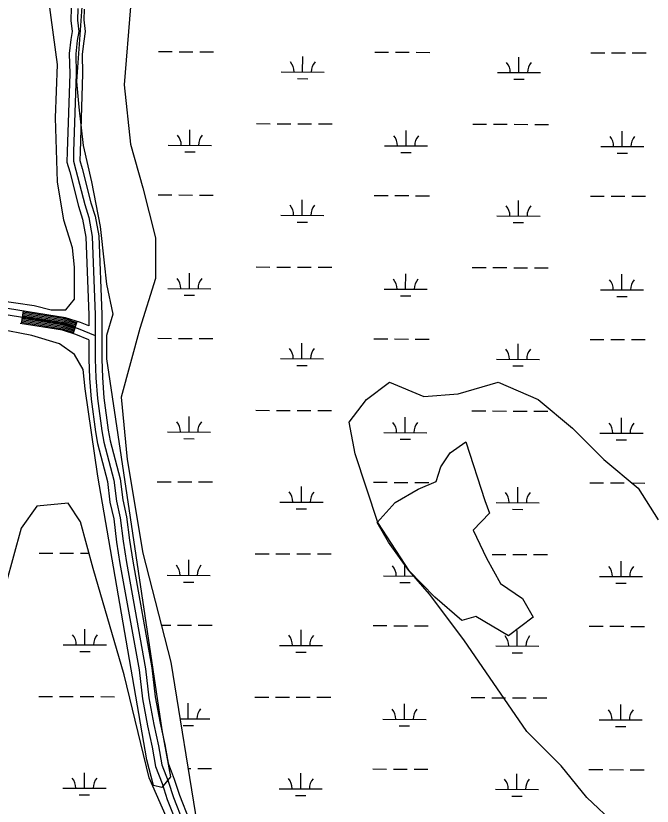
# Model space of a CAD drawing. Extents: x 3161615 to 3199515, y 867541 to 892976.
# Drawn here: x 3189678 to 3191155, y 874846 to 876681 of the extents above; entities that cross this region are included whole.
import ezdxf

# ---------------------------------------------------------------- set-up
doc = ezdxf.new("R2010")
doc.units = 0
for name, color, linetype in [('V-ROAD-CNTR', 7, 'Continuous'), ('V-SITE-VEGE', 7, 'Continuous'), ('V-TOPO-SHOR', 7, 'Continuous'), ('V-WETL-SWMP', 7, 'Continuous')]:
    doc.layers.add(name, color=color, linetype=linetype)

msp = doc.modelspace()

# ---------------------------------------------------------------- linework, layer by layer
at = {"layer": 'V-ROAD-CNTR'}
for p, q in [((3189691.3, 875966.1), (3189696.1, 875995.7)), ((3189811.4, 875942.7), (3189820.8, 875971.2))]:
    msp.add_line(p, q, dxfattribs=at)
for points in [[(3189822.4, 877011.3), (3189819.1, 876954.1), (3189810.9, 876913.7), (3189805.7, 876866.5), (3189805.1, 876836.1), (3189807.9, 876800.2), (3189808.9, 876762), (3189810.9, 876739.9), (3189809.8, 876715.5), (3189806.9, 876699.1), (3189806.3, 876669.6), (3189809, 876644.5), (3189806.1, 876625.5), (3189802.4, 876593.3), (3189803.4, 876546.1), (3189797.3, 876365.8), (3189796.9, 876341.1), (3189803.3, 876318.1), (3189823.7, 876238.5), (3189833, 876208.5), (3189840.8, 876166.6), (3189847.7, 875986.5), (3189847.7, 875961)], [(3189821.9, 876697.6), (3189821.4, 876670.3), (3189824.2, 876644.2), (3189821, 876623.5), (3189817.4, 876592.6), (3189818.4, 876546), (3189812.3, 876365.4), (3189811.9, 876343), (3189817.8, 876322), (3189838.2, 876242.5), (3189847.5, 876212.1), (3189855.8, 876168.3), (3189862.7, 875986.8), (3189862.8, 875883.8), (3189864.2, 875840.5), (3189867.7, 875792.3), (3189878.1, 875717.1), (3189882.3, 875691.1), (3189906, 875602.9), (3189911.6, 875554.5), (3189920.7, 875515.6), (3189927.2, 875461.4), (3189934.8, 875412.2), (3189979.4, 875165.3), (3189987.2, 875097.6), (3189998.3, 875035.9), (3190009.4, 874986.6), (3190017.2, 874942.4), (3190031.8, 874904.3), (3190044, 874866.6), (3190066.9, 874809.1)], [(3189836.9, 876696.2), (3189836.4, 876670.9), (3189839.3, 876643.8), (3189835.8, 876621.5), (3189832.5, 876591.9), (3189833.4, 876545.9), (3189827.3, 876365.1), (3189827, 876345), (3189832.3, 876325.9), (3189852.6, 876246.6), (3189862.1, 876215.7), (3189870.7, 876170), (3189877.7, 875987.1), (3189877.8, 875884), (3189879.2, 875841.3), (3189882.6, 875793.9), (3189892.9, 875719.3), (3189897, 875694.3), (3189920.8, 875605.7), (3189926.4, 875557.1), (3189935.5, 875518.2), (3189942, 875463.5), (3189949.6, 875414.7), (3189994.3, 875167.5), (3190002, 875099.8), (3190013, 875038.9), (3190024.2, 874989.6), (3190031.8, 874946.4), (3190046, 874909.3), (3190058.1, 874871.7), (3190080.9, 874814.5)], [(3187217.2, 876379.5), (3187739.2, 876294.2), (3188385.7, 876190.9), (3189790.2, 875965.4), (3189823, 875954.7), (3189862.7, 875938.9)], [(3189847.7, 875961), (3189828.1, 875968.8), (3189793.7, 875980), (3188388, 876205.7), (3188354.7, 876211.1)], [(3189818.9, 875965.5), (3189792.3, 875974.2), (3189695.1, 875989.8)], [(3189819.8, 875968.3), (3189793, 875977.1), (3189695.6, 875992.8)], [(3189813.3, 875948.4), (3189788.1, 875956.6), (3189692.3, 875972)], [(3189814.2, 875951.2), (3189788.8, 875959.6), (3189692.7, 875975)], [(3189815.2, 875954.1), (3189789.5, 875962.5), (3189693.2, 875977.9)], [(3189816.1, 875956.9), (3189790.2, 875965.4), (3189693.7, 875980.9)], [(3189817, 875959.8), (3189790.9, 875968.3), (3189694.2, 875983.9)], [(3189818, 875962.6), (3189791.6, 875971.3), (3189694.6, 875986.8)], [(3189847.7, 875928.7), (3189817.9, 875940.6), (3189786.6, 875950.8), (3189688.6, 875966.5)], [(3189812.4, 875945.5), (3189787.3, 875953.7), (3189691.8, 875969.1)], [(3189847.7, 875928.7), (3189847.8, 875883.5), (3189849.2, 875839.7), (3189852.8, 875790.8), (3189863.3, 875714.8), (3189867.6, 875688), (3189891.2, 875600), (3189896.8, 875551.9), (3189905.9, 875513), (3189912.3, 875459.4), (3189920, 875409.7), (3189964.6, 875163.1), (3189972.3, 875095.4), (3189983.6, 875032.9), (3189994.7, 874983.7), (3190002.7, 874938.4), (3190017.7, 874899.3), (3190029.9, 874861.6), (3190052.9, 874803.8)]]:
    msp.add_lwpolyline(points, dxfattribs=at)
at = {"layer": 'V-SITE-VEGE'}
for p, q in [((3189844.2, 876874.4), (3189819.4, 876528)), ((3189760.1, 876676.5), (3189740.3, 876824.9)), ((3189774.9, 876567.6), (3189760.1, 876676.5)), ((3189770, 876443.8), (3189774.9, 876567.6)), ((3189819.4, 876528), (3189824.4, 876468.6)), ((3189824.4, 876468.6), (3189834.3, 876379.5)), ((3189774.9, 876295.3), (3189770, 876443.8)), ((3189834.3, 876379.5), (3189854.1, 876295.3)), ((3189789.8, 876206.2), (3189774.9, 876295.3)), ((3189854.1, 876295.3), (3189873.9, 876191.4)), ((3189809.5, 876141.9), (3189789.8, 876206.2)), ((3189873.9, 876191.4), (3189883.7, 876107.2)), ((3189814.5, 876097.3), (3189809.5, 876141.9)), ((3188938.8, 876122.1), (3189720.5, 876008.2)), ((3189883.7, 876107.2), (3189888.7, 876057.7)), ((3189814.5, 876023.1), (3189814.5, 876097.3)), ((3189888.7, 876057.7), (3189903.5, 875988.4)), ((3189720.5, 876008.2), (3189760.1, 875998.3)), ((3189794.7, 875998.3), (3189814.5, 876023.1)), ((3189760.1, 875998.3), (3189794.7, 875998.3)), ((3189903.5, 875988.4), (3189888.7, 875938.9)), ((3189715.5, 875938.9), (3189611.6, 875958.7)), ((3189779.9, 875919.1), (3189715.5, 875938.9)), ((3189888.7, 875938.9), (3189888.7, 875884.5)), ((3189814.5, 875894.4), (3189779.9, 875919.1)), ((3189834.3, 875859.7), (3189814.5, 875894.4)), ((3189888.7, 875884.5), (3190017.3, 875023.2)), ((3189839.2, 875815.2), (3189834.3, 875859.7)), ((3190492.2, 875790.4), (3190545.4, 875830.2)), ((3190545.4, 875830.2), (3190625.1, 875797)), ((3190704.8, 875803.6), (3190797.8, 875830.2)), ((3190797.8, 875830.2), (3190890.8, 875790.4)), ((3189868.9, 875612.2), (3189839.2, 875815.2)), ((3190452.4, 875737.2), (3190492.2, 875790.4)), ((3190625.1, 875797), (3190704.8, 875803.6)), ((3190890.8, 875790.4), (3190970.5, 875723.9)), ((3190465.7, 875664.1), (3190452.4, 875737.2)), ((3190970.5, 875723.9), (3191043.5, 875650.8)), ((3190518.8, 875504.6), (3190465.7, 875664.1)), ((3191043.5, 875650.8), (3191123.2, 875584.3)), ((3189982.7, 874953.9), (3189868.9, 875612.2)), ((3191123.2, 875584.3), (3191169.7, 875511.2)), ((3190591.9, 875391.6), (3190518.8, 875504.6)), ((3190638.4, 875338.5), (3190591.9, 875391.6)), ((3190718.1, 875232.1), (3190638.4, 875338.5)), ((3190864.2, 875019.5), (3190718.1, 875232.1)), ((3190017.3, 875023.2), (3190037.1, 874914.3)), ((3190943.9, 874939.7), (3190864.2, 875019.5)), ((3189997.5, 874894.5), (3189982.7, 874953.9)), ((3191003.7, 874866.6), (3190943.9, 874939.7)), ((3190037.1, 874914.3), (3190017.3, 874889.6)), ((3190017.3, 874889.6), (3189997.5, 874894.5)), ((3191103.3, 874773.6), (3191003.7, 874866.6))]:
    msp.add_line(p, q, dxfattribs=at)
at = {"layer": 'V-TOPO-SHOR'}
msp.add_lwpolyline([(3190766.6, 875556), (3190777.6, 875526.1), (3190739.9, 875487.1), (3190770.9, 875421.6), (3190803.3, 875363.1), (3190854.7, 875328.6), (3190878.9, 875284.9), (3190821.6, 875241.5), (3190746.1, 875286.6), (3190713.6, 875277.1), (3190651, 875331.6), (3190590.8, 875393.4), (3190543.1, 875458.7), (3190517, 875504.5), (3190558.9, 875551.2), (3190612.1, 875581.7), (3190654.2, 875600.2), (3190664.7, 875634.2), (3190686.6, 875666.3), (3190723.2, 875691.6), (3190766.6, 875556)], dxfattribs=at)
at = {"layer": 'V-WETL-SWMP'}
for p, q in [((3189944.3, 876701), (3189929.8, 876520)), ((3190009.4, 876597.5), (3190041.4, 876597.4)), ((3190057.4, 876597.3), (3190089.4, 876597.2)), ((3190105.4, 876597.2), (3190137.4, 876597.1)), ((3190511.3, 876596.1), (3190543.3, 876596)), ((3190559.3, 876595.9), (3190591.3, 876595.9)), ((3190607.3, 876595.8), (3190639.3, 876595.7)), ((3191013.2, 876594.7), (3191045.2, 876594.6)), ((3191061.2, 876594.6), (3191093.2, 876594.5)), ((3191109.2, 876594.4), (3191141.2, 876594.3)), ((3190344.1, 876550.1), (3190344.2, 876586.1)), ((3190846, 876548.7), (3190846.1, 876584.7)), ((3190294.1, 876550.2), (3190394.1, 876550)), ((3190796, 876548.9), (3190896, 876548.6)), ((3190332.1, 876534.7), (3190356.1, 876534.6)), ((3190834, 876533.3), (3190858, 876533.3)), ((3189929.8, 876520), (3189944.3, 876382.4)), ((3190236.9, 876430.3), (3190268.9, 876430.2)), ((3190284.9, 876430.2), (3190316.9, 876430.1)), ((3190332.9, 876430.1), (3190364.9, 876430)), ((3190380.9, 876429.9), (3190412.9, 876429.8)), ((3190082.2, 876380), (3190082.3, 876416)), ((3190584.1, 876378.6), (3190584.2, 876414.6)), ((3190738.8, 876428.9), (3190770.8, 876428.9)), ((3190786.8, 876428.8), (3190818.8, 876428.7)), ((3190834.8, 876428.7), (3190866.8, 876428.6)), ((3190882.8, 876428.5), (3190914.8, 876428.5)), ((3191086, 876377.2), (3191086.1, 876413.2)), ((3189944.3, 876382.4), (3189973.2, 876281)), ((3190032.2, 876380.2), (3190132.2, 876379.9)), ((3190534.1, 876378.8), (3190634.1, 876378.5)), ((3191036, 876377.4), (3191136, 876377.1)), ((3190070.2, 876364.6), (3190094.2, 876364.6)), ((3190572.1, 876363.2), (3190596.1, 876363.2)), ((3191074, 876361.8), (3191098, 876361.8)), ((3189973.2, 876281), (3190002.2, 876165.2)), ((3190008.5, 876264.8), (3190040.5, 876264.7)), ((3190056.5, 876264.7), (3190088.5, 876264.6)), ((3190104.5, 876264.5), (3190136.5, 876264.4)), ((3190343.2, 876217.4), (3190343.3, 876253.4)), ((3190510.4, 876263.4), (3190542.4, 876263.3)), ((3190558.4, 876263.3), (3190590.4, 876263.2)), ((3190606.4, 876263.1), (3190638.4, 876263)), ((3190845.1, 876216), (3190845.2, 876252)), ((3191012.3, 876262), (3191044.3, 876261.9)), ((3191060.3, 876261.9), (3191092.3, 876261.8)), ((3191108.3, 876261.7), (3191140.3, 876261.7)), ((3190293.2, 876217.6), (3190393.2, 876217.3)), ((3190795.1, 876216.2), (3190895.1, 876215.9)), ((3190331.2, 876202), (3190355.2, 876202)), ((3190833.1, 876200.6), (3190857.1, 876200.6)), ((3190002.2, 876165.2), (3190002.2, 876071)), ((3190081.3, 876047.3), (3190081.4, 876083.3)), ((3190236, 876097.7), (3190268, 876097.6)), ((3190284, 876097.5), (3190316, 876097.4)), ((3190332, 876097.4), (3190364, 876097.3)), ((3190380, 876097.3), (3190412, 876097.2)), ((3190583.2, 876046), (3190583.3, 876082)), ((3190737.9, 876096.3), (3190769.9, 876096.2)), ((3190785.9, 876096.1), (3190817.9, 876096.1)), ((3190833.9, 876096), (3190865.9, 876095.9)), ((3190881.9, 876095.9), (3190913.9, 876095.8)), ((3190002.2, 876071), (3189966, 875955.2)), ((3191085.1, 876044.6), (3191085.2, 876080.6)), ((3190031.3, 876047.5), (3190131.3, 876047.2)), ((3190533.2, 876046.1), (3190633.2, 876045.8)), ((3191035.1, 876044.7), (3191135.1, 876044.4)), ((3190069.3, 876031.9), (3190093.3, 876031.9)), ((3190571.2, 876030.6), (3190595.2, 876030.5)), ((3191073.1, 876029.2), (3191097.1, 876029.1)), ((3189966, 875955.2), (3189922.6, 875795.9)), ((3190007.6, 875932.1), (3190039.6, 875932)), ((3190055.6, 875932), (3190087.6, 875931.9)), ((3190103.6, 875931.9), (3190135.6, 875931.8)), ((3190342.3, 875884.8), (3190342.4, 875920.8)), ((3190509.5, 875930.7), (3190541.5, 875930.6)), ((3190557.5, 875930.6), (3190589.5, 875930.5)), ((3190605.5, 875930.5), (3190637.5, 875930.4)), ((3190844.2, 875883.4), (3190844.3, 875919.4)), ((3191011.4, 875929.3), (3191043.4, 875929.3)), ((3191059.4, 875929.2), (3191091.4, 875929.1)), ((3191107.4, 875929.1), (3191139.4, 875929)), ((3190292.3, 875884.9), (3190392.3, 875884.6)), ((3190794.2, 875883.5), (3190894.2, 875883.2)), ((3190330.2, 875869.4), (3190354.2, 875869.3)), ((3190832.1, 875868), (3190856.1, 875867.9)), ((3189922.6, 875795.9), (3189937, 875651.1)), ((3190080.4, 875714.7), (3190080.5, 875750.7)), ((3190235.1, 875765), (3190267.1, 875764.9)), ((3190283.1, 875764.9), (3190315.1, 875764.8)), ((3190331.1, 875764.7), (3190363.1, 875764.6)), ((3190379.1, 875764.6), (3190411.1, 875764.5)), ((3190737, 875763.6), (3190769, 875763.5)), ((3190785, 875763.5), (3190817, 875763.4)), ((3190833, 875763.3), (3190865, 875763.2)), ((3190881, 875763.2), (3190913, 875763.1)), ((3190582.3, 875713.3), (3190582.4, 875749.3)), ((3191084.2, 875711.9), (3191084.3, 875747.9)), ((3190030.4, 875714.8), (3190130.4, 875714.5)), ((3190068.3, 875699.3), (3190092.3, 875699.2)), ((3190532.3, 875713.4), (3190632.3, 875713.1)), ((3190570.2, 875697.9), (3190594.2, 875697.8)), ((3191034.2, 875712), (3191134.2, 875711.8)), ((3191072.1, 875696.5), (3191096.1, 875696.4)), ((3190686.6, 875666.3), (3190723.2, 875691.6)), ((3190723.2, 875691.6), (3190766.6, 875556)), ((3190664.7, 875634.2), (3190686.6, 875666.3)), ((3189937, 875651.1), (3189973.2, 875433.8)), ((3190654.2, 875600.2), (3190664.7, 875634.2)), ((3190006.6, 875599.4), (3190038.6, 875599.4)), ((3190054.6, 875599.3), (3190086.6, 875599.2)), ((3190102.6, 875599.2), (3190134.6, 875599.1)), ((3190341.4, 875552.1), (3190341.5, 875588.1)), ((3190508.6, 875598.1), (3190540.6, 875598)), ((3190556.6, 875597.9), (3190588.6, 875597.8)), ((3190604.6, 875597.8), (3190636.6, 875597.7)), ((3190612.1, 875581.7), (3190654.2, 875600.2)), ((3190843.3, 875550.7), (3190843.4, 875586.7)), ((3191010.5, 875596.7), (3191042.5, 875596.6)), ((3191058.5, 875596.5), (3191090.5, 875596.4)), ((3191106.5, 875596.4), (3191138.5, 875596.3)), ((3190558.9, 875551.2), (3190612.1, 875581.7)), ((3189799.6, 875549.7), (3189727.2, 875542.4)), ((3189828.5, 875506.2), (3189799.6, 875549.7)), ((3190291.4, 875552.2), (3190391.4, 875551.9)), ((3190517, 875504.5), (3190558.9, 875551.2)), ((3190766.6, 875556), (3190777.6, 875526.1)), ((3190793.3, 875550.8), (3190893.3, 875550.6)), ((3189727.2, 875542.4), (3189691, 875491.8)), ((3190329.3, 875536.7), (3190353.3, 875536.6)), ((3190831.2, 875535.3), (3190855.2, 875535.2)), ((3190777.6, 875526.1), (3190739.9, 875487.1)), ((3189857.5, 875397.6), (3189828.5, 875506.2)), ((3190543.1, 875458.7), (3190517, 875504.5)), ((3189691, 875491.8), (3189654.9, 875361.4)), ((3190739.9, 875487.1), (3190770.9, 875421.6)), ((3190590.8, 875393.4), (3190543.1, 875458.7)), ((3189732.3, 875433.7), (3189764.3, 875433.6)), ((3189780.3, 875433.6), (3189812.3, 875433.5)), ((3189828.3, 875433.4), (3189847.9, 875433.4)), ((3189973.2, 875433.8), (3190038.3, 875180.4)), ((3190234.2, 875432.3), (3190266.2, 875432.2)), ((3190282.2, 875432.2), (3190314.2, 875432.1)), ((3190330.2, 875432), (3190362.2, 875432)), ((3190378.2, 875431.9), (3190410.2, 875431.8)), ((3190766.6, 875430.8), (3190768.1, 875430.8)), ((3190770.9, 875421.6), (3190803.3, 875363.1)), ((3190784.1, 875430.8), (3190816.1, 875430.7)), ((3190832.1, 875430.7), (3190864.1, 875430.6)), ((3190880.1, 875430.5), (3190912.1, 875430.4)), ((3190079.5, 875382), (3190079.6, 875418)), ((3190581.4, 875380.6), (3190581.4, 875406.1)), ((3191083.3, 875379.2), (3191083.4, 875415.2)), ((3189929.8, 875151.4), (3189857.5, 875397.6)), ((3190651, 875331.6), (3190590.8, 875393.4)), ((3190029.5, 875382.1), (3190129.5, 875381.9)), ((3190067.4, 875366.6), (3190091.4, 875366.5)), ((3190531.4, 875380.7), (3190603.3, 875380.5)), ((3191033.3, 875379.4), (3191133.3, 875379.1)), ((3190569.3, 875365.2), (3190593.3, 875365.1)), ((3190803.3, 875363.1), (3190854.7, 875328.6)), ((3191071.2, 875363.8), (3191095.2, 875363.8)), ((3190713.6, 875277.1), (3190651, 875331.6)), ((3190854.7, 875328.6), (3190878.9, 875284.9)), ((3190746.1, 875286.6), (3190713.6, 875277.1)), ((3190821.6, 875241.5), (3190746.1, 875286.6)), ((3190878.9, 875284.9), (3190821.6, 875241.5)), ((3189838.5, 875220.8), (3189838.6, 875256.8)), ((3190016.2, 875266.7), (3190037.7, 875266.7)), ((3190053.7, 875266.6), (3190085.7, 875266.5)), ((3190101.7, 875266.5), (3190133.7, 875266.4)), ((3190340.4, 875219.4), (3190340.5, 875255.4)), ((3190507.6, 875265.4), (3190539.6, 875265.3)), ((3190555.6, 875265.2), (3190587.6, 875265.2)), ((3190603.6, 875265.1), (3190635.6, 875265)), ((3191009.5, 875264), (3191041.5, 875263.9)), ((3191057.5, 875263.9), (3191089.5, 875263.8)), ((3191105.5, 875263.7), (3191137.5, 875263.6)), ((3190842.3, 875218), (3190842.4, 875254)), ((3189788.5, 875220.9), (3189888.5, 875220.7)), ((3190290.4, 875219.6), (3190390.4, 875219.3)), ((3189826.5, 875205.4), (3189850.5, 875205.3)), ((3190328.4, 875204), (3190352.4, 875203.9)), ((3190792.3, 875218.2), (3190892.3, 875217.9)), ((3190830.3, 875202.6), (3190854.3, 875202.6)), ((3190038.3, 875180.4), (3190111.5, 874728.9)), ((3189987.7, 874912.5), (3189929.8, 875151.4)), ((3189731.4, 875101), (3189763.4, 875100.9)), ((3189779.4, 875100.9), (3189811.4, 875100.8)), ((3189827.4, 875100.8), (3189859.4, 875100.7)), ((3189875.4, 875100.6), (3189907.4, 875100.5)), ((3190233.3, 875099.6), (3190265.3, 875099.5)), ((3190281.3, 875099.5), (3190313.3, 875099.4)), ((3190329.3, 875099.4), (3190361.3, 875099.3)), ((3190377.3, 875099.2), (3190409.3, 875099.2)), ((3190735.2, 875098.3), (3190767.2, 875098.2)), ((3190783.2, 875098.1), (3190815.2, 875098)), ((3190831.2, 875098), (3190863.2, 875097.9)), ((3190879.2, 875097.9), (3190911.2, 875097.8)), ((3190078.5, 875049.3), (3190078.6, 875085.3)), ((3190580.4, 875047.9), (3190580.5, 875083.9)), ((3191082.3, 875046.5), (3191082.4, 875082.5)), ((3190059.6, 875049.4), (3190128.5, 875049.2)), ((3190530.4, 875048.1), (3190630.4, 875047.8)), ((3191032.3, 875046.7), (3191132.3, 875046.4)), ((3190066.5, 875033.9), (3190090.5, 875033.9)), ((3190568.4, 875032.5), (3190592.4, 875032.5)), ((3191070.3, 875031.2), (3191094.3, 875031.1)), ((3190078.3, 874933.9), (3190084.8, 874933.9)), ((3190100.8, 874933.8), (3190132.8, 874933.7)), ((3190506.7, 874932.7), (3190538.7, 874932.6)), ((3190554.7, 874932.6), (3190586.7, 874932.5)), ((3190602.7, 874932.4), (3190634.7, 874932.4)), ((3191008.6, 874931.3), (3191040.6, 874931.2)), ((3191056.6, 874931.2), (3191088.6, 874931.1)), ((3191104.6, 874931.1), (3191136.6, 874931)), ((3189837.6, 874888.1), (3189837.7, 874924.1)), ((3190071.8, 874720.7), (3189987.7, 874912.5)), ((3190339.5, 874886.7), (3190339.6, 874922.7)), ((3190841.4, 874885.4), (3190841.5, 874921.4)), ((3189787.6, 874888.3), (3189887.6, 874888)), ((3189825.6, 874872.7), (3189849.6, 874872.7)), ((3190289.5, 874886.9), (3190389.5, 874886.6)), ((3190327.5, 874871.3), (3190351.5, 874871.3)), ((3190791.4, 874885.5), (3190891.4, 874885.2)), ((3190829.4, 874870), (3190853.4, 874869.9))]:
    msp.add_line(p, q, dxfattribs=at)
for centre, start, end in [((3190288.9, 876550.7), 359.0699, 40.6135), ((3190399.4, 876550.4), 139.0699, 180.6135), ((3190790.8, 876549.3), 359.0699, 40.6135), ((3190901.3, 876549), 139.0699, 180.6135), ((3190027, 876380.6), 359.0699, 40.6135), ((3190137.5, 876380.3), 139.0699, 180.6135), ((3190528.9, 876379.3), 359.0699, 40.6135), ((3190639.4, 876379), 139.0699, 180.6135), ((3191030.8, 876377.9), 359.0699, 40.6135), ((3191141.3, 876377.6), 139.0699, 180.6135), ((3190288, 876218.1), 359.0699, 40.6135), ((3190398.4, 876217.8), 139.0699, 180.6135), ((3190789.9, 876216.7), 359.0699, 40.6135), ((3190900.3, 876216.4), 139.0699, 180.6135), ((3190026.1, 876048), 359.0699, 40.6135), ((3190136.5, 876047.7), 139.0699, 180.6135), ((3190528, 876046.6), 359.0699, 40.6135), ((3190638.4, 876046.3), 139.0699, 180.6135), ((3191029.9, 876045.2), 359.0699, 40.6135), ((3191140.3, 876044.9), 139.0699, 180.6135), ((3190287, 875885.4), 359.0699, 40.6135), ((3190397.5, 875885.1), 139.0699, 180.6135), ((3190788.9, 875884), 359.0699, 40.6135), ((3190899.4, 875883.7), 139.0699, 180.6135), ((3190025.1, 875715.3), 359.0699, 40.6135), ((3190135.6, 875715), 139.0699, 180.6135), ((3190527, 875713.9), 359.0699, 40.6135), ((3190637.5, 875713.6), 139.0699, 180.6135), ((3191028.9, 875712.5), 359.0699, 40.6135), ((3191139.4, 875712.2), 139.0699, 180.6135), ((3190286.1, 875552.7), 359.0699, 40.6135), ((3190396.6, 875552.4), 139.0699, 180.6135), ((3190788, 875551.3), 359.0699, 40.6135), ((3190898.5, 875551), 139.0699, 180.6135), ((3190024.2, 875382.6), 359.0699, 40.6135), ((3190134.7, 875382.3), 139.0699, 180.6135), ((3190526.1, 875381.2), 359.0699, 40.6135), ((3191028, 875379.9), 359.0699, 40.6135), ((3191138.5, 875379.5), 139.0699, 180.6135), ((3190636.6, 875380.9), 177.4999, 180.6135), ((3189783.3, 875221.4), 359.0699, 40.6135), ((3189893.8, 875221.1), 139.0699, 180.6135), ((3190285.2, 875220), 359.0699, 40.6135), ((3190395.7, 875219.7), 139.0699, 180.6135), ((3190787.1, 875218.7), 359.0699, 40.6135), ((3190897.6, 875218.3), 139.0699, 180.6135), ((3190133.8, 875049.6), 139.0699, 180.6135), ((3190525.2, 875048.6), 359.0699, 40.6135), ((3190635.7, 875048.3), 139.0699, 180.6135), ((3191027.1, 875047.2), 359.0699, 40.6135), ((3191137.6, 875046.9), 139.0699, 180.6135), ((3189782.4, 874888.8), 359.0699, 40.6135), ((3189892.9, 874888.5), 139.0699, 180.6135), ((3190284.3, 874887.4), 359.0699, 40.6135), ((3190394.8, 874887.1), 139.0699, 180.6135), ((3190786.2, 874886), 359.0699, 40.6135), ((3190896.7, 874885.7), 139.0699, 180.6135)]:
    msp.add_arc(centre, 35.2, start, end, dxfattribs=at)

doc.saveas('drawing.dxf')
